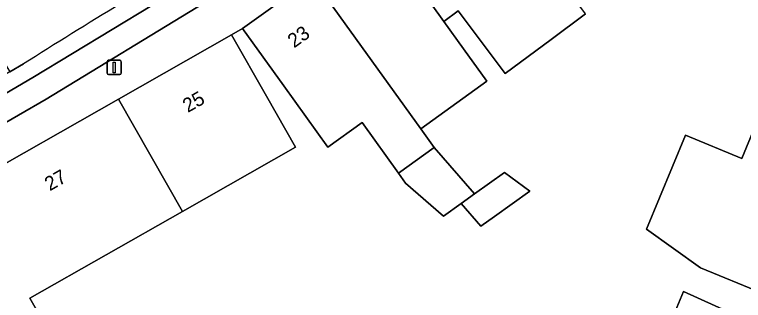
# Model space of a CAD drawing. Extents: x 160023 to 161302, y 384750 to 385707.
# Drawn here: x 160556.1 to 160607.5, y 385198.1 to 385218.4 of the extents above; entities that cross this region are included whole.
import ezdxf

# ---------------------------------------------------------------- set-up
doc = ezdxf.new("R2010")
doc.units = 0
for name, color, linetype in [('IMGEO_Erf', 7, 'Continuous'), ('IMGEO_Lichtmast', 7, 'Continuous'), ('IMGEO_Pand', 7, 'Continuous'), ('IMGEO_Pand_nummerreeks', 7, 'Continuous'), ('IMGEO_Parkeervlak_open', 7, 'Continuous'), ('IMGEO_Rijbaan_lokaal_open', 7, 'Continuous'), ('IMGEO_Voetpad_open', 7, 'Continuous')]:
    doc.layers.add(name, color=color, linetype=linetype)

msp = doc.modelspace()

# ---------------------------------------------------------------- linework, layer by layer
at = {"layer": 'IMGEO_Erf'}
for points in [[(160596.376, 385218.406), (160593.94, 385216.591), (160590.698, 385214.176), (160587.388, 385218.619), (160586.371, 385217.86), (160587.764, 385215.919), (160589.392, 385213.651), (160584.74, 385210.285), (160585.696, 385208.953), (160588.543, 385205.675), (160590.639, 385207.178), (160592.429, 385205.861), (160589.935, 385204.072), (160588.984, 385203.39), (160587.593, 385204.993), (160586.344, 385204.097), (160583.66, 385206.441), (160583.162, 385207.135), (160580.592, 385210.716), (160578.175, 385208.981), (160575.063, 385213.317), (160572.151, 385217.375), (160571.379, 385216.92), (160573.85, 385212.576), (160575.898, 385208.974), (160567.917, 385204.435), (160557.145, 385198.308), (160558.974, 385195.092)], [(160608.842, 385198.651), (160604.478, 385200.456), (160600.672, 385203.19), (160603.417, 385209.826), (160607.402, 385208.178), (160609.289, 385212.738)], [(160596.337, 385182.087), (160603.295, 385198.77), (160608.005, 385196.629)]]:
    msp.add_lwpolyline(points, dxfattribs=at)
at = {"layer": 'IMGEO_Lichtmast'}
for p, q in [((160562.603, 385214.219), (160562.603, 385215.019)), ((160562.603, 385215.019), (160562.603, 385214.219)), ((160562.703, 385215.119), (160563.493, 385215.119)), ((160563.493, 385215.119), (160562.703, 385215.119)), ((160563.593, 385215.019), (160563.593, 385214.219)), ((160563.593, 385214.219), (160563.593, 385215.019)), ((160563.493, 385214.119), (160562.703, 385214.119)), ((160562.703, 385214.119), (160563.493, 385214.119))]:
    msp.add_line(p, q, dxfattribs=at)
msp.add_lwpolyline([(160563.023, 385214.994), (160563.173, 385214.994), (160563.173, 385214.244), (160563.023, 385214.244), (160563.023, 385214.994)], dxfattribs=at)
for centre, start, end in [((160562.703, 385215.019), 90, 180), ((160562.703, 385215.019), 90, 180), ((160563.493, 385215.019), 0, 90), ((160563.493, 385215.019), 360, 90), ((160562.703, 385214.219), 180, 270), ((160562.703, 385214.219), 180, 270), ((160563.493, 385214.219), 270, 0), ((160563.493, 385214.219), 270, 0)]:
    msp.add_arc(centre, 0.1, start, end, dxfattribs=at)
at = {"layer": 'IMGEO_Pand'}
for points in [[(160593.064, 385222.85), (160588.344, 385229.16), (160583.621, 385225.64), (160581.767, 385224.276), (160584.685, 385220.209), (160586.371, 385217.86), (160587.388, 385218.619), (160590.698, 385214.176), (160593.94, 385216.591), (160596.376, 385218.406)], [(160584.685, 385220.209), (160581.767, 385224.276), (160577.102, 385220.928), (160584.74, 385210.285), (160589.392, 385213.651), (160587.764, 385215.919), (160586.371, 385217.86)], [(160572.151, 385217.375), (160575.063, 385213.317), (160578.175, 385208.981), (160580.592, 385210.716), (160583.162, 385207.135), (160585.696, 385208.953), (160584.74, 385210.285), (160577.102, 385220.928)], [(160563.399, 385212.382), (160567.917, 385204.435), (160575.898, 385208.974), (160573.85, 385212.576), (160571.379, 385216.92)], [(160631.823, 385202.07), (160627.4, 385204.071), (160627.847, 385205.061), (160625.401, 385206.073), (160609.289, 385212.738), (160607.402, 385208.178), (160603.417, 385209.826), (160600.672, 385203.19), (160604.478, 385200.456), (160608.842, 385198.651), (160612.612, 385197.091), (160620.324, 385193.9), (160620.278, 385193.789), (160626.334, 385191.264), (160625.909, 385190.433), (160631.865, 385187.739), (160636.108, 385196.657), (160630.518, 385199.185)], [(160555.497, 385193.116), (160558.974, 385195.092), (160557.145, 385198.308), (160567.917, 385204.435), (160563.399, 385212.382), (160552.627, 385206.255), (160553.122, 385205.386), (160549.732, 385203.459)], [(160588.543, 385205.675), (160585.696, 385208.953), (160583.162, 385207.135), (160583.66, 385206.441), (160586.344, 385204.097), (160587.593, 385204.993)], [(160588.543, 385205.675), (160587.593, 385204.993), (160588.984, 385203.39), (160589.935, 385204.072), (160592.429, 385205.861), (160590.639, 385207.178)], [(160612.123, 385188.445), (160609.727, 385189.658), (160611.769, 385194.919), (160608.005, 385196.629), (160603.295, 385198.77), (160596.337, 385182.087), (160607.868, 385178.798)]]:
    msp.add_lwpolyline(points, close=True, dxfattribs=at)
at = {"layer": 'IMGEO_Parkeervlak_open'}
for points in [[(160568.566, 385220.706), (160557.356, 385213.893), (160552.765, 385211.225), (160547.21, 385208.078)], [(160550.456, 385207.842), (160558.295, 385212.379), (160569.416, 385219.154)]]:
    msp.add_lwpolyline(points, dxfattribs=at)
at = {"layer": 'IMGEO_Rijbaan_lokaal_open'}
for points in [[(160532.502, 385199.737), (160534.928, 385201.126), (160535.634, 385201.528), (160540.495, 385204.288), (160543.6, 385206.039), (160546.704, 385207.792), (160547.21, 385208.078), (160552.765, 385211.225), (160557.356, 385213.893), (160568.566, 385220.706)], [(160553.571, 385218.877), (160553.099, 385218.607), (160555.735, 385214.305), (160556.687, 385214.858)], [(160556.687, 385214.858), (160555.735, 385214.305), (160552.205, 385212.253), (160539.942, 385205.31), (160531.923, 385200.755)]]:
    msp.add_lwpolyline(points, dxfattribs=at)
msp.add_arc((160816.273, 384804.661), 485.435, 120.4186, 122.32697, dxfattribs=at)
msp.add_arc((160816.273, 384804.661), 485.435, 120.4186, 122.32697, dxfattribs=at)
at = {"layer": 'IMGEO_Voetpad_open'}
for points in [[(160533.493, 385198.244), (160539.295, 385198.882), (160546.221, 385202.922), (160549.227, 385204.368), (160552.627, 385206.255), (160563.399, 385212.382), (160571.379, 385216.92), (160572.151, 385217.375), (160577.102, 385220.928), (160581.767, 385224.276), (160583.621, 385225.64), (160588.344, 385229.16), (160592.124, 385231.977), (160596.293, 385235.084), (160597.677, 385236.075), (160598.802, 385234.491), (160599.826, 385235.215), (160599.661, 385235.435), (160599.99, 385235.681), (160600.165, 385235.446), (160602.613, 385237.279), (160603.179, 385236.523), (160604.207, 385237.293), (160603.621, 385238.075)], [(160569.416, 385219.154), (160558.295, 385212.379), (160550.456, 385207.842)]]:
    msp.add_lwpolyline(points, dxfattribs=at)

# ---------------------------------------------------------------- texts
at = {"layer": 'IMGEO_Pand_nummerreeks'}
for s, rotation, p in [('23', 35.6654, (160575.796, 385215.954)), ('25', 29.6286, (160568.293, 385211.391)), ('27', 29.6308, (160558.549, 385205.85))]:
    msp.add_text(s, height=1, rotation=rotation, dxfattribs=at).set_placement(p)

doc.saveas('drawing.dxf')
